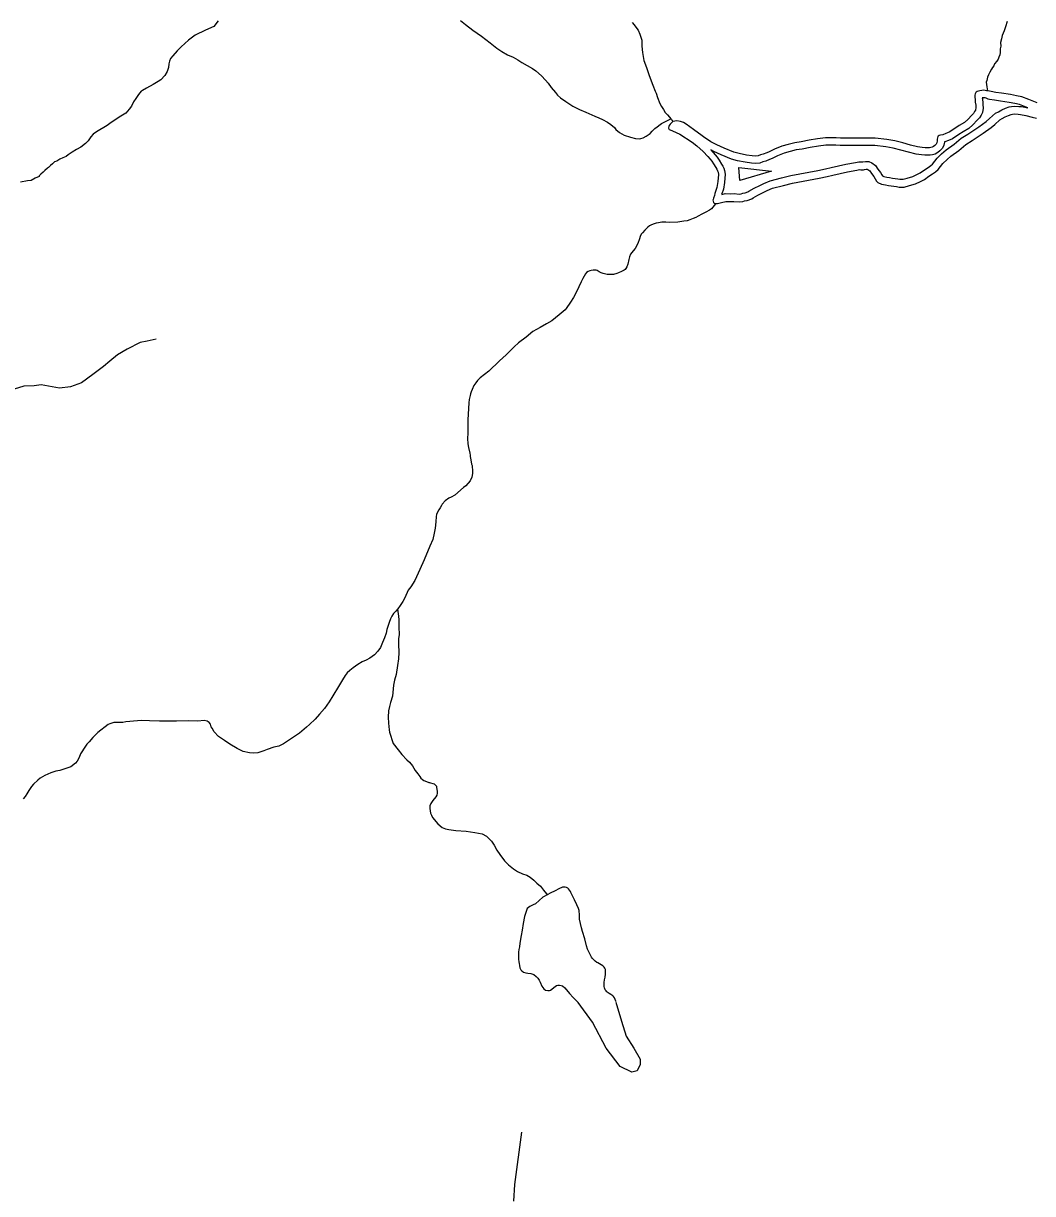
# Model space of a CAD drawing. Extents: x 2220236 to 2384410, y 720751 to 894131.
# Drawn here: x 2276098 to 2280636, y 819421 to 824683 of the extents above; entities that cross this region are included whole.
import ezdxf

# ---------------------------------------------------------------- set-up
doc = ezdxf.new("R2010")
doc.units = 0
for name, color, linetype in [('Exist Hydrographic Buffer Line', 7, 'Continuous'), ('Exist Hydrographic Creek Single Shore', 7, 'Continuous'), ('Exist Hydrographic Lake Shore', 7, 'Continuous'), ('Exist Hydrographic Misc Water Feature', 7, 'Continuous'), ('Exist Hydrographic Pond Under 1500 Sq Ft', 7, 'Continuous'), ('Exist Road Non-System Type 51', 7, 'Continuous')]:
    doc.layers.add(name, color=color, linetype=linetype)

msp = doc.modelspace()

# ---------------------------------------------------------------- linework, layer by layer
at = {"layer": 'Exist Hydrographic Buffer Line'}
for points in [[(2280427.6, 824347.1), (2280422.2, 824348.2), (2280415.5, 824349.2), (2280409.5, 824348.5), (2280410, 824343.9), (2280411.9, 824324.1), (2280412.7, 824318.4), (2280413.8, 824302.9), (2280410.4, 824283), (2280403.9, 824270.6), (2280396.9, 824258.8), (2280387, 824248), (2280367.7, 824227.7), (2280348.4, 824211.5), (2280323.3, 824196.3), (2280304.8, 824183.9), (2280275.8, 824164.8), (2280257.6, 824156.8), (2280241, 824151.3), (2280239.1, 824150.8), (2280239.1, 824150), (2280236, 824136.2), (2280230.1, 824122.6), (2280218.4, 824110.1), (2280209.5, 824103.2), (2280197.5, 824096), (2280185.3, 824092.6), (2280175.7, 824091.4), (2280166.7, 824090.7), (2280151.1, 824091), (2280136.3, 824092.1), (2280112, 824095.5), (2280077.7, 824104), (2280043.2, 824114), (2280009.3, 824123), (2279975.4, 824128.4), (2279926, 824135), (2279882.4, 824135), (2279858.6, 824134.8), (2279804.8, 824134.3), (2279784.3, 824133.7), (2279770.5, 824134), (2279750.9, 824135.4), (2279734.2, 824135.7), (2279706.3, 824135.4), (2279672.7, 824131.5), (2279636.3, 824125.3), (2279600.2, 824118.4), (2279573.2, 824114.2), (2279545.4, 824107.2), (2279519.2, 824099.4), (2279488, 824088.1), (2279465, 824075.8), (2279453.2, 824071), (2279435.7, 824064.2), (2279423.1, 824060.3), (2279408.6, 824055.4), (2279390.9, 824053.1), (2279371.4, 824054.8), (2279343.5, 824058.9), (2279308.5, 824065.6), (2279282.1, 824073.5), (2279235.8, 824091.7), (2279202.1, 824107.7), (2279189, 824114.2)], [(2280614, 824303.7), (2280577.3, 824318.4), (2280556.4, 824323), (2280529.7, 824328.3), (2280490.7, 824333.9), (2280464.2, 824337.8), (2280442.5, 824341.8), (2280436.1, 824343.3), (2280427.6, 824347.1)], [(2279238.5, 823914.3), (2279253.5, 823917.8), (2279278.5, 823917.2), (2279293.5, 823918), (2279316.2, 823916), (2279325.4, 823917.1), (2279332.6, 823919.3), (2279343.5, 823921.2), (2279355, 823925.7), (2279359.2, 823929), (2279384.5, 823942.9), (2279409, 823954.9), (2279427.8, 823964.1), (2279455.2, 823975.6), (2279507.4, 823988.3), (2279548.4, 823999.2), (2279669.4, 824022.5), (2279704.6, 824028.9), (2279729.9, 824034.7), (2279796.3, 824049.9), (2279839, 824058.4), (2279854.7, 824061.1), (2279864.3, 824060.9), (2279868.2, 824060.8), (2279871.8, 824060.8), (2279872.3, 824060.9), (2279884.8, 824063.1), (2279899.3, 824062.8), (2279913.3, 824056.6), (2279929, 824044.8), (2279940.5, 824028.6), (2279951.2, 824013.6), (2279957.8, 824002.6), (2279960.9, 823997.5), (2279967.3, 823994.5), (2279980, 823991.9), (2279992.9, 823990.1), (2280005.2, 823988.1), (2280029.8, 823984.3), (2280039.3, 823982.8), (2280053.5, 823982.5), (2280072.4, 823987.9), (2280097.6, 823994.7), (2280115.5, 824003.2), (2280130.6, 824011.8), (2280149.5, 824025.3), (2280165.6, 824036.1), (2280178, 824044.4), (2280185.7, 824051.1), (2280206.6, 824077.2), (2280226.7, 824096.8), (2280246.7, 824114.8), (2280282.9, 824139.8), (2280315.2, 824166.6), (2280344.5, 824185.8), (2280393.6, 824218), (2280427.4, 824242.9), (2280442.2, 824255.6), (2280468.8, 824279), (2280482, 824286), (2280497, 824294.6), (2280513.2, 824301.9), (2280530.1, 824308.5), (2280540.8, 824309.8), (2280553.6, 824311.8), (2280573.6, 824310.2), (2280586, 824309.1), (2280614, 824303.7)], [(2279189, 824114.2), (2279208, 824092.5), (2279217, 824081.3), (2279226.2, 824068.4), (2279237.6, 824050.4), (2279242.3, 824041), (2279246.7, 824032.4), (2279250.8, 824021.5), (2279253.8, 824004.7), (2279249.7, 823967.9), (2279245.4, 823938.7), (2279238.4, 823917.6), (2279237.6, 823915.7)], [(2279318.6, 823977.4), (2279314.5, 824035.8), (2279461.3, 824018.3), (2279318.6, 823977.4)]]:
    msp.add_lwpolyline(points, dxfattribs=at)
at = {"layer": 'Exist Hydrographic Creek Single Shore'}
for points in [[(2278063.4, 824696.9), (2278085.6, 824679.1), (2278119.5, 824653.1), (2278158, 824626.1), (2278196.1, 824596.4), (2278226.4, 824572.2), (2278248.7, 824557), (2278274.7, 824542.3), (2278300.7, 824531.3), (2278320.8, 824519.4), (2278338.9, 824507.5), (2278363.2, 824493.9), (2278387.2, 824480.3), (2278401.4, 824470.2), (2278427.5, 824448.3), (2278445.8, 824428.2), (2278457.7, 824414.9), (2278471.7, 824394.9), (2278490.3, 824373.2), (2278500.2, 824360.5), (2278512.4, 824348.8), (2278536.3, 824332.9), (2278568.7, 824311.6), (2278598.9, 824295.5), (2278626.8, 824284.1), (2278667.1, 824266.2), (2278685, 824258.3), (2278701.2, 824250.8), (2278724.9, 824238.8), (2278739.5, 824229.3), (2278755.3, 824215.2), (2278761.3, 824206.9), (2278777.5, 824193.4), (2278799.8, 824181.5), (2278827.9, 824171.7), (2278849.7, 824165.7), (2278866.1, 824164.4), (2278873.7, 824165.8), (2278884.9, 824168.9), (2278897.5, 824176.2), (2278907.5, 824182.5), (2278915.8, 824188.9), (2278925.2, 824198.6), (2278937.5, 824210.4), (2278947.6, 824218.4), (2278961.2, 824229), (2278967.5, 824232.8), (2278978.5, 824239.1), (2278991.1, 824245.4), (2279009.3, 824254.9)], [(2279211.7, 823873.5), (2279204.3, 823864.8), (2279192.5, 823849.3), (2279182.5, 823842.9), (2279166.6, 823835.1), (2279148.7, 823824.9), (2279132.7, 823816.1), (2279120.8, 823810.8), (2279108.9, 823806.1), (2279095, 823799.8), (2279083.1, 823795.8), (2279067.3, 823793.8), (2279041, 823789.5), (2279003.2, 823787.6), (2278987.2, 823788.9), (2278969.2, 823789.3), (2278953, 823787), (2278943.2, 823784.9), (2278929.3, 823780.3), (2278919.4, 823776.2), (2278913.4, 823772.4), (2278905.4, 823766.7), (2278901.4, 823762.8), (2278891.7, 823753.8), (2278881.6, 823741.9), (2278876.2, 823735.5), (2278871.7, 823725.7), (2278867.9, 823714.3), (2278860.3, 823693.8), (2278848.3, 823671.1), (2278840.2, 823661.4), (2278828.4, 823645.3), (2278822.6, 823633.9), (2278820.7, 823621.8), (2278815.1, 823601.3), (2278811.2, 823589.2), (2278807.4, 823581.8), (2278804.1, 823576.9), (2278799.1, 823573.7), (2278787.5, 823567.4), (2278773.2, 823561.1), (2278765.6, 823559), (2278751.4, 823555), (2278737.6, 823553.7), (2278723.2, 823555), (2278705.3, 823558.6), (2278695.5, 823562.1), (2278687.4, 823566.2), (2278677.4, 823572.3), (2278672.8, 823573.1), (2278665.3, 823574.2), (2278659.3, 823573.3), (2278651.4, 823571.9), (2278644.5, 823570.4), (2278637.3, 823568.2), (2278629.9, 823563.5), (2278625.6, 823557.6), (2278613.6, 823535.9), (2278605.8, 823521.3), (2278595.1, 823498.6), (2278584.2, 823475.8), (2278571.9, 823451.5), (2278558.3, 823429.5), (2278539, 823401.3), (2278533.3, 823394.9), (2278507.3, 823372.5), (2278473.6, 823346), (2278449.7, 823331.7), (2278421.5, 823315.9), (2278388, 823297.9), (2278358.3, 823272.9), (2278324.6, 823246.7), (2278304.5, 823229.1), (2278269, 823192.8), (2278239.3, 823166.5), (2278190.4, 823118.9), (2278171.7, 823103.9), (2278151.8, 823089.6), (2278140, 823077.3), (2278132.3, 823067), (2278123.8, 823054.7), (2278115.6, 823036.9), (2278111.8, 823027.1), (2278108.3, 823018.3), (2278106.5, 823010.8), (2278102.9, 822992.8), (2278100.9, 822976.5), (2278099, 822951.3), (2278095.7, 822901.1), (2278095.7, 822871), (2278096.1, 822840.5), (2278094.3, 822816.9), (2278096.7, 822792.9), (2278098.7, 822776.5), (2278105.1, 822751.1), (2278107.2, 822741.2), (2278107.4, 822735.3)], [(2278107.4, 822735.3), (2278109.3, 822720.5), (2278113.5, 822700.7), (2278115.7, 822695.1), (2278117.8, 822668.8), (2278117.9, 822659), (2278114, 822642.6), (2278106.1, 822627.1), (2278086.6, 822604.5), (2278076.6, 822596.5), (2278038.5, 822562.2), (2278021.9, 822553.4), (2278011, 822548), (2277995, 822535.9), (2277981.2, 822521.4), (2277977.2, 822515.9), (2277971.4, 822505.2), (2277965.3, 822495.5), (2277959.5, 822485.8), (2277955.7, 822475.4), (2277953.5, 822465.6), (2277952, 822441.7), (2277950.1, 822413.2), (2277944.4, 822391), (2277938.6, 822363.2), (2277924.9, 822333.3), (2277899.3, 822270.6), (2277879.7, 822228.3), (2277858.4, 822178.9), (2277840.7, 822150.4), (2277828.6, 822134.3), (2277813.1, 822100.1), (2277803.3, 822083.9), (2277791.4, 822066.2), (2277781.6, 822051.6), (2277780.6, 822050)], [(2277780.6, 822050), (2277772.5, 822040.3), (2277761.8, 822030), (2277754, 822017.7), (2277747.9, 822005.7), (2277742.3, 821989.4), (2277736.3, 821971.5), (2277732.4, 821957.5), (2277728.8, 821941.2), (2277720.9, 821921), (2277712.8, 821898.9), (2277703.2, 821877.1), (2277691.4, 821860.9), (2277676.3, 821843.9), (2277655.6, 821828.9), (2277639.7, 821820), (2277621.8, 821812.2), (2277601.9, 821800.5), (2277580.3, 821786.2), (2277566.3, 821774), (2277554.3, 821763.7), (2277544.5, 821751.5), (2277532.6, 821731.4), (2277514.9, 821701.2), (2277489.1, 821659.1), (2277473.5, 821633.2), (2277451.5, 821602.5), (2277430, 821576.7), (2277410.2, 821554.2), (2277384.4, 821530.1), (2277370.7, 821518.3), (2277339, 821491.7), (2277267.5, 821443.3), (2277245.7, 821432.9), (2277231.2, 821431), (2277223.6, 821428.5), (2277193.9, 821418.6), (2277179.6, 821412.3), (2277165.8, 821408.4), (2277151.6, 821403.7), (2277133.8, 821401.8), (2277113.9, 821403.9), (2277085.8, 821409.4), (2277059.5, 821423), (2277025.4, 821442.4), (2277001.5, 821458.7), (2276975.3, 821476.3), (2276955.1, 821498), (2276946.9, 821513.9), (2276942.8, 821520.6), (2276938.7, 821532.1), (2276932.7, 821540.5), (2276924.6, 821546.2), (2276910.5, 821548.1), (2276882.6, 821545.4), (2276838.7, 821547.3), (2276786.5, 821545.1), (2276710.4, 821545.7), (2276664.5, 821547.6), (2276628.5, 821549), (2276592.7, 821546.5), (2276576.6, 821544.5), (2276558.5, 821542.3), (2276544.7, 821540.3), (2276532.9, 821540.5), (2276516.8, 821539.9), (2276505, 821540.1), (2276486.8, 821533.9), (2276478.9, 821530.2), (2276432.5, 821495), (2276409.4, 821471.6), (2276393.6, 821453.2), (2276383.6, 821442.6), (2276371.7, 821424.8), (2276359.9, 821408.6), (2276354.1, 821398.9), (2276348.5, 821382.6), (2276340.3, 821366.4), (2276332.6, 821356.7), (2276310.6, 821340.8), (2276289.1, 821332.4), (2276261.1, 821323.8), (2276243, 821320.2), (2276220.8, 821313.1), (2276195, 821301.5), (2276183.4, 821295.2), (2276173.1, 821288.9), (2276163.4, 821280.9), (2276143.4, 821263.2), (2276133.6, 821252.6), (2276121.8, 821234.2), (2276113.9, 821218.6), (2276106.1, 821206.6), (2276096.1, 821196)]]:
    msp.add_lwpolyline(points, dxfattribs=at)
at = {"layer": 'Exist Hydrographic Lake Shore'}
for points in [[(2280433.7, 824379.5), (2280427.8, 824380.6), (2280416.1, 824382.5), (2280398, 824380.3), (2280385.8, 824376.6), (2280381.8, 824374), (2280379.8, 824372.4), (2280377.4, 824366.9), (2280376.3, 824360.4), (2280376.1, 824352.2), (2280377.2, 824340.7), (2280378.2, 824329.8), (2280377.9, 824329.8), (2280379.9, 824315), (2280380.7, 824304.5), (2280378.8, 824293.7), (2280375.1, 824286.6), (2280370.3, 824278.5), (2280362.9, 824270.5), (2280345.1, 824251.8), (2280329.1, 824238.4), (2280305.5, 824224.1), (2280286.6, 824211.4), (2280260, 824193.9), (2280245.7, 824187.6), (2280231.9, 824183), (2280222, 824180.6), (2280216, 824179), (2280211.7, 824176.8), (2280210.1, 824175.2), (2280208, 824168.7), (2280206.9, 824162.8), (2280206.4, 824154.6), (2280204.6, 824146.5), (2280202.1, 824141), (2280196.1, 824134.5), (2280190.8, 824130.4), (2280184.5, 824126.6), (2280178.9, 824125), (2280172.3, 824124.2), (2280165.7, 824123.7), (2280152.6, 824123.9), (2280139.8, 824124.9), (2280118.2, 824127.9), (2280086.3, 824135.8), (2280052, 824145.7), (2280016.1, 824155.3), (2279980.2, 824161), (2279928.2, 824167.9), (2279882.3, 824167.9), (2279858.3, 824167.8), (2279804.2, 824167.2), (2279784.2, 824166.7), (2279772, 824166.9), (2279752.4, 824168.3), (2279734.3, 824168.7), (2279704.2, 824168.3), (2279668, 824164.2), (2279630.5, 824157.7), (2279594.6, 824150.9), (2279566.6, 824146.6), (2279536.6, 824139), (2279508.9, 824130.7), (2279474.5, 824118.3), (2279451, 824105.7), (2279441.1, 824101.6), (2279424.9, 824095.4), (2279413, 824091.7), (2279401.1, 824087.7), (2279390.2, 824086.3), (2279375.2, 824087.6), (2279349, 824091.4), (2279316.3, 824097.6), (2279292.9, 824104.7), (2279248.9, 824122), (2279216.5, 824137.4), (2279188.5, 824151.1), (2279156.5, 824173.1), (2279150.4, 824177.5), (2279110.3, 824206.9), (2279093.8, 824218.7), (2279078, 824230.5), (2279066, 824238.3), (2279052, 824242.5), (2279036, 824244.5), (2279027.8, 824244), (2279017.6, 824242.6)], [(2280656.3, 824326.7), (2280618.2, 824340.6), (2280588, 824352.7), (2280563.8, 824358.1), (2280535.7, 824363.6), (2280495.8, 824369.4), (2280470, 824373.2), (2280449.7, 824376.9), (2280441.9, 824378.7), (2280433.7, 824379.5)], [(2279017.6, 824242.6), (2279005.8, 824229.7), (2279001.8, 824223.9), (2279000.1, 824220), (2278998.3, 824214.1), (2278998.3, 824211.8), (2279002.1, 824206.8), (2279006.3, 824204.1), (2279016, 824200), (2279048.9, 824185.2), (2279104.5, 824148.9), (2279126.5, 824132.1), (2279154.5, 824107.6), (2279175, 824085.2), (2279185.3, 824073.5), (2279193.3, 824063.5), (2279201.6, 824051.8), (2279211.7, 824035.8), (2279215.8, 824027.6), (2279219.6, 824020.3), (2279222.1, 824013.7), (2279223.9, 824003.8), (2279220.2, 823971.7), (2279216.4, 823945.6), (2279210.5, 823927.6), (2279206.7, 823917.9), (2279204.9, 823909.7), (2279201, 823897.7), (2279198.9, 823891.8), (2279198.5, 823887.9), (2279198.7, 823883.6), (2279200.9, 823878), (2279203.2, 823875.3), (2279205.1, 823873.6), (2279211.7, 823873.5)], [(2279211.7, 823873.5), (2279219.2, 823873.3), (2279237.3, 823877.9), (2279257.1, 823882.4), (2279279.1, 823881.9), (2279292.9, 823882.6), (2279316.8, 823880.5), (2279332.9, 823882.5), (2279340.8, 823884.9), (2279353, 823887), (2279372.8, 823894.8), (2279378.8, 823899.5), (2279400.7, 823911.6), (2279424.6, 823923.2), (2279442.5, 823932), (2279466.3, 823942), (2279516.1, 823954.1), (2279556.3, 823964.8), (2279675.8, 823987.9), (2279711.7, 823994.3), (2279737.8, 824000.4), (2279803.7, 824015.4), (2279845.5, 824023.7), (2279857.3, 824025.8), (2279863.6, 824025.6), (2279867.5, 824025.5), (2279875.4, 824025.4), (2279879.3, 824026.3), (2279887.6, 824027.8), (2279891.5, 824027.7), (2279895.4, 824026), (2279903.5, 824019.9), (2279911.7, 824008.2), (2279921.6, 823994.2), (2279927.7, 823984.3), (2279934.3, 823973.3), (2279940.1, 823968.3), (2279956, 823960.7), (2279974, 823957.1), (2279987.7, 823955.2), (2279999.8, 823953.3), (2280024.3, 823949.5), (2280036.1, 823947.6), (2280058.1, 823947.1), (2280081.8, 823953.9), (2280109.9, 823961.5), (2280131.7, 823971.9), (2280149.6, 823982), (2280169.6, 823996.3), (2280185.3, 824006.8), (2280199.6, 824016.4), (2280211.3, 824026.6), (2280232.8, 824053.4), (2280250.9, 824071.1), (2280268.6, 824087.1), (2280304.2, 824111.6), (2280336.2, 824138.2), (2280363.8, 824156.3), (2280413.7, 824189.1), (2280449.3, 824215.2), (2280465.4, 824229), (2280489.1, 824249.8), (2280499, 824255.2), (2280513, 824263.1), (2280526.9, 824269.4), (2280538.8, 824274), (2280545.7, 824274.9), (2280554.9, 824276.3), (2280570.6, 824275), (2280581.1, 824274.1), (2280605.6, 824269.4), (2280633.3, 824262.2), (2280652.9, 824256.9)]]:
    msp.add_lwpolyline(points, dxfattribs=at)
at = {"layer": 'Exist Hydrographic Misc Water Feature'}
for points in [[(2276973.7, 824694.9), (2276954.2, 824669.1), (2276916.5, 824652.5), (2276870.7, 824629.8), (2276840.7, 824608.1), (2276807.3, 824577.6), (2276789.2, 824559.3), (2276769.4, 824537.4), (2276759.7, 824525.5), (2276755.5, 824513.1), (2276751.9, 824501.1), (2276750, 824484.7), (2276744.3, 824466.8), (2276734.5, 824448.9), (2276716.4, 824430.3), (2276704.4, 824422.3), (2276680.8, 824408.1), (2276651, 824392.3), (2276633, 824382.2), (2276627.1, 824378), (2276615.3, 824363.5), (2276603.4, 824345.7), (2276593.3, 824331.2), (2276583.7, 824311.7), (2276573.6, 824297.1), (2276557.8, 824279.4), (2276528.2, 824261.3), (2276486.3, 824232.7), (2276474.3, 824224.7), (2276426.5, 824196.2), (2276410.9, 824185.7), (2276400.8, 824173.8), (2276395.3, 824164), (2276388.9, 824156), (2276377.2, 824143.8), (2276355.5, 824127.2), (2276337.3, 824116.7), (2276317.7, 824105), (2276299.7, 824092.9), (2276289.7, 824084.9), (2276275.8, 824078.6), (2276261.9, 824072.3), (2276248.3, 824064.4), (2276238, 824060.7), (2276228, 824051.7), (2276220, 824043.7), (2276210.3, 824035.7), (2276206.3, 824031.8), (2276194.3, 824022.3), (2276186.6, 824014.2), (2276176.5, 824005.2), (2276168.8, 823997.2), (2276168.8, 823995.6)], [(2278835.9, 824688.1), (2278843.9, 824676.5), (2278852.2, 824666.5), (2278862.1, 824652.5), (2278870.2, 824634.9), (2278878.6, 824608.5), (2278879, 824580.6), (2278881.3, 824552.7), (2278887.5, 824516.5), (2278899.6, 824485.1), (2278909.8, 824453.1), (2278920, 824425), (2278928.5, 824405.1), (2278938.7, 824379.3), (2278942.5, 824369.4), (2278949, 824349.6), (2278958.9, 824323.2), (2278967.2, 824309.9), (2278975.4, 824295.9), (2278983.3, 824283.3), (2278993.6, 824271.6), (2279003.5, 824261.6)], [(2280520.9, 824691.9), (2280513.2, 824667.5), (2280507.2, 824649.6), (2280499.6, 824629.1), (2280495.6, 824613.7), (2280492, 824597.4), (2280492.4, 824581.7), (2280490.1, 824569.6), (2280490.5, 824553.2), (2280488.2, 824541.7), (2280484.4, 824531), (2280480.6, 824522.9), (2280474.5, 824513.2), (2280464.8, 824501.2), (2280461, 824493.1), (2280454.9, 824485), (2280450.8, 824476.9), (2280443, 824464.6), (2280437.2, 824452.6), (2280433.4, 824441.2), (2280429.4, 824426.5), (2280427.7, 824419), (2280427.8, 824408.5), (2280429.5, 824398.6), (2280431.9, 824388.7), (2280433.7, 824379.5)], [(2279003.5, 824261.6), (2279009.3, 824254.9)], [(2279009.3, 824254.9), (2279011.5, 824251.6), (2279013.8, 824248.2), (2279017.6, 824242.6)], [(2276168.8, 823995.6), (2276150.9, 823987.7), (2276132.7, 823977.6), (2276116.9, 823975.3), (2276084.9, 823968.8)], [(2277780.6, 822050), (2277783.9, 822018.1), (2277785.8, 822001.7), (2277786.1, 821982), (2277786.4, 821967.9), (2277786.8, 821936), (2277784.7, 821915.4), (2277784.9, 821891.8), (2277785.4, 821854.1), (2277783.8, 821826.2), (2277779.9, 821795.8), (2277774.2, 821755.9), (2277766.4, 821729.8), (2277762.7, 821707.6), (2277757.1, 821657.9), (2277749.2, 821629.2), (2277743.6, 821611.2), (2277739.6, 821591.6), (2277738, 821563.1), (2277740.1, 821537.5), (2277742.5, 821507.3), (2277744.8, 821495.8), (2277761.2, 821445.2), (2277783.5, 821416.2), (2277799.5, 821396.2), (2277821.7, 821371.8), (2277833.6, 821361.7), (2277848, 821344.4), (2277860, 821324.5), (2277866.1, 821316.1), (2277872.2, 821308.5), (2277880.4, 821296.8), (2277885.5, 821289.5), (2277892.3, 821282.8), (2277898.4, 821278.4), (2277910.2, 821274.9), (2277920.6, 821270.7), (2277924.5, 821270.6), (2277928.7, 821268.9), (2277938.5, 821265.4), (2277944.7, 821263.7), (2277948.6, 821261), (2277954.7, 821253.6), (2277955.5, 821247.7), (2277958.8, 821231.2), (2277958.9, 821221.4), (2277957.1, 821213.2), (2277953, 821205.1), (2277939.5, 821189), (2277929.4, 821175.4), (2277925.6, 821164.7), (2277925.7, 821153.2), (2277927.9, 821132.8), (2277932.3, 821122.9), (2277938, 821112.9), (2277962, 821083.6), (2277981.3, 821067.7), (2277995.9, 821061.5), (2278010.3, 821058), (2278042.4, 821054), (2278088.5, 821050.8), (2278128.5, 821045.7), (2278160.8, 821039.4), (2278180.6, 821029.2), (2278203.1, 821005.8), (2278214.8, 820987.5), (2278227.2, 820965.9), (2278239.5, 820946), (2278261.6, 820918.3), (2278279.6, 820899.9), (2278301.9, 820882.4), (2278320, 820870.5), (2278342.4, 820858.6), (2278362.3, 820853.2), (2278376.2, 820844.7), (2278392.6, 820831.3), (2278406.4, 820816.9), (2278422.6, 820803.4), (2278436.6, 820785.1), (2278450.7, 820769.4), (2278456.2, 820766.7)]]:
    msp.add_lwpolyline(points, dxfattribs=at)
at = {"layer": 'Exist Hydrographic Pond Under 1500 Sq Ft'}
for points in [[(2278456.2, 820766.7), (2278434, 820754), (2278400.3, 820724.5), (2278390.3, 820719.8), (2278374.4, 820711.9), (2278363.4, 820704), (2278350.9, 820668.1), (2278345.3, 820635.5), (2278340.1, 820606.7), (2278335.6, 820581.5), (2278329.7, 820547.2), (2278328.4, 820531.5), (2278326.2, 820519.4), (2278324.6, 820507), (2278324.4, 820499.8), (2278324.2, 820489), (2278324.7, 820481.7), (2278324.6, 820475.2), (2278325.7, 820464.3), (2278326.8, 820455.4), (2278328.3, 820447.2), (2278330.7, 820437.3), (2278335.1, 820427.4), (2278338.9, 820422.4), (2278347.3, 820417.3), (2278357.4, 820414.5), (2278366.3, 820412.6), (2278379, 820411.7), (2278393, 820406.5), (2278403.3, 820398.1), (2278411.4, 820390.4), (2278417.4, 820380.4), (2278421.2, 820372.2), (2278429.7, 820353.9), (2278437.6, 820342.3), (2278446, 820336.5), (2278456.2, 820334.7), (2278464, 820334.5), (2278468, 820336.7), (2278473.7, 820340.9), (2278483.7, 820348.9), (2278489.7, 820352.7), (2278495.6, 820356.8), (2278500.9, 820358.4), (2278507.8, 820358.9), (2278515.7, 820357.1), (2278521.5, 820355.3), (2278531.8, 820346.9), (2278553.9, 820321.2), (2278570.3, 820303.5), (2278592.8, 820281)], [(2278763.4, 820283.1), (2278762.2, 820287.4), (2278759, 820294.6), (2278755.9, 820301.3), (2278751.8, 820307.3), (2278747.9, 820311.3), (2278739.8, 820317.3), (2278731.7, 820321.4), (2278727.5, 820324.2), (2278723.6, 820327.5), (2278721.7, 820329.2), (2278717.9, 820333.2), (2278714, 820338.2), (2278710.6, 820346.5), (2278709.4, 820353.1), (2278708.6, 820361.3), (2278709.5, 820371.1), (2278711.3, 820382.5), (2278713.2, 820395), (2278715.2, 820408.7), (2278714.9, 820413), (2278715, 820418.5), (2278714.9, 820429.4), (2278712.7, 820435), (2278708.6, 820439.3), (2278702.8, 820445), (2278680.4, 820458.6), (2278676.9, 820460.3), (2278668.5, 820466.4), (2278664.3, 820470.4), (2278656.2, 820478.1), (2278652.4, 820484.8), (2278638.2, 820512), (2278634.2, 820520.3), (2278629.9, 820536.1), (2278621.7, 820566.4), (2278611.2, 820600.4), (2278607.3, 820615.9), (2278598.9, 820655.5), (2278598.6, 820673.5), (2278596.4, 820694.2), (2278594.3, 820704.1), (2278586.1, 820719.7), (2278576.1, 820742.2), (2278571.7, 820752.1), (2278566.1, 820763.7), (2278559.7, 820775.3), (2278557.5, 820779.3), (2278553.7, 820785.3), (2278549.6, 820791.9), (2278547.7, 820793.6), (2278545.7, 820795.3), (2278540.2, 820797.7), (2278533.7, 820799.5), (2278528.1, 820799.6), (2278521.5, 820799.1), (2278505.6, 820791.2), (2278489.7, 820783.3), (2278465.9, 820773), (2278456.2, 820766.7)], [(2278762.2, 820281.8), (2278787.6, 820196.9), (2278808.9, 820129.2), (2278842, 820075.7), (2278870.9, 820026.2), (2278871.5, 820002.2), (2278857.9, 819973.8), (2278833.2, 819967.3), (2278781, 819993.4), (2278719, 820075), (2278657.1, 820192.5), (2278592.8, 820281)]]:
    msp.add_lwpolyline(points, dxfattribs=at)
at = {"layer": 'Exist Road Non-System Type 51'}
for points in [[(2276695.6, 823264.2), (2276654.3, 823254.3), (2276622.8, 823248.4), (2276563.8, 823218.9), (2276520.5, 823193.3), (2276487.1, 823163.8), (2276457.6, 823140.1), (2276410.4, 823104.7), (2276359.2, 823067.3), (2276310, 823049.6), (2276260.8, 823043.7), (2276178.4, 823057.5), (2276146.3, 823053.2), (2276100.3, 823052.8), (2276056.7, 823038.5)], [(2278337.2, 819697.3), (2278305.8, 819461.8), (2278301.3, 819387.8)]]:
    msp.add_lwpolyline(points, dxfattribs=at)

doc.saveas('drawing.dxf')
